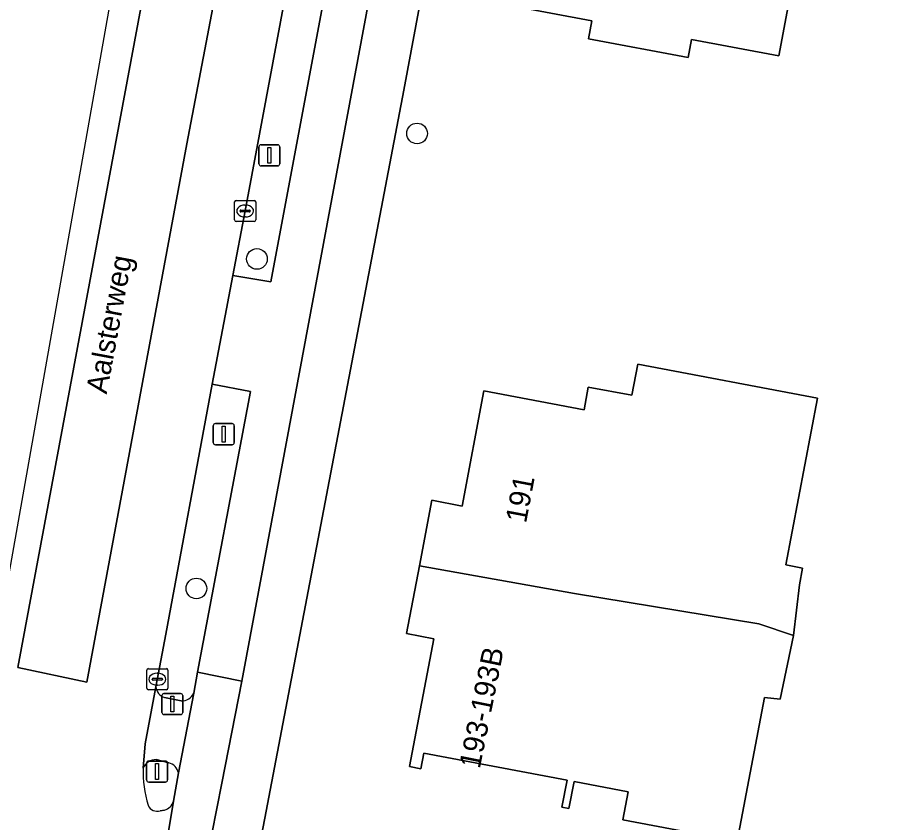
# Model space of a CAD drawing. Extents: x 161692 to 162379, y 380760 to 381678.
# Drawn here: x 161784.64 to 161825.86, y 381337.11 to 381375.28 of the extents above; entities that cross this region are included whole.
import ezdxf

# ---------------------------------------------------------------- set-up
doc = ezdxf.new("R2010")
doc.units = 0
for name, color, linetype in [('IMGEO_Berm_groen', 7, 'Continuous'), ('IMGEO_Boom', 7, 'Continuous'), ('IMGEO_Erf', 7, 'Continuous'), ('IMGEO_Fietspad_gesloten', 7, 'Continuous'), ('IMGEO_Fietspad_open', 7, 'Continuous'), ('IMGEO_Kolk', 7, 'Continuous'), ('IMGEO_Lichtmast', 7, 'Continuous'), ('IMGEO_Openbare_ruimte_label', 7, 'Continuous'), ('IMGEO_OVBaan_gesloten', 7, 'Continuous'), ('IMGEO_Pand', 7, 'Continuous'), ('IMGEO_Pand_nummerreeks', 7, 'Continuous'), ('IMGEO_Portaal', 7, 'Continuous'), ('IMGEO_Rijbaan_regionaal_gesloten', 7, 'Continuous'), ('IMGEO_Verkeerseiland_gesloten', 7, 'Continuous'), ('IMGEO_Verkeersregelinstallatiepaal', 7, 'Continuous'), ('IMGEO_Voetpad_open', 7, 'Continuous')]:
    doc.layers.add(name, color=color, linetype=linetype)

msp = doc.modelspace()

# ---------------------------------------------------------------- linework, layer by layer
at = {"layer": 'IMGEO_Berm_groen'}
for points in [[(161803.329, 381408.577), (161802.88, 381406.207), (161802.374, 381403.439), (161799.73, 381389.111), (161795.42, 381366.1), (161794.836, 381363.042), (161796.643, 381362.738), (161804.964, 381407.167)], [(161795.686, 381357.544), (161793.862, 381357.893), (161791.671, 381346.043), (161791.197, 381343.554)], [(161792.987, 381343.25), (161793.173, 381344.238), (161795.686, 381357.544)], [(161791.612, 381343.049), (161792.398, 381342.884)]]:
    msp.add_lwpolyline(points, dxfattribs=at)
for centre, radius, start, end in [((161791.778, 381343.608), 0.583, 185.3253, 253.5002), ((161792.441, 381343.471), 0.589, 265.7712, 337.9417)]:
    msp.add_arc(centre, radius, start, end, dxfattribs=at)
at = {"layer": 'IMGEO_Boom'}
for centre in [(161803.571, 381369.773), (161795.984, 381363.827), (161793.116, 381348.209)]:
    msp.add_circle(centre, 0.489, dxfattribs=at)
at = {"layer": 'IMGEO_Erf'}
for points in [[(161810.056, 381409.956), (161802.946, 381371.822), (161796.224, 381336.573), (161797.3, 381336.438), (161904.754, 381322.94)], [(161821.479, 381377.591), (161820.71, 381373.455), (161816.574, 381374.225), (161816.417, 381373.378), (161811.69, 381374.258), (161811.849, 381375.116), (161807.713, 381375.885)], [(161819.512, 381336.069), (161813.321, 381337.248), (161813.574, 381338.574), (161811.011, 381339.058), (161810.768, 381337.776), (161810.434, 381337.84), (161810.677, 381339.122), (161803.897, 381340.403), (161803.757, 381339.665), (161803.22, 381339.768), (161804.366, 381345.83), (161803.078, 381346.073), (161803.684, 381349.278), (161804.27, 381352.387), (161805.701, 381352.117), (161806.73, 381357.569), (161811.48, 381356.673), (161811.685, 381357.754), (161813.746, 381357.364), (161814.024, 381358.833), (161822.539, 381357.222), (161821.045, 381349.322), (161821.831, 381349.174), (161821.683, 381348.388), (161821.4, 381345.98), (161820.772, 381342.965), (161820.027, 381343.046), (161818.792, 381336.562)]]:
    msp.add_lwpolyline(points, dxfattribs=at)
at = {"layer": 'IMGEO_Fietspad_gesloten'}
msp.add_lwpolyline([(161793.853, 381336.576), (161794.32, 381338.986), (161795.276, 381343.812), (161793.173, 381344.238), (161792.987, 381343.25), (161792.266, 381339.472), (161792.027, 381338.124), (161789.248, 381321.366), (161789.241, 381321.323), (161788.531, 381317.789), (161787.933, 381314.596), (161787.748, 381313.588), (161789.825, 381313.188), (161791.425, 381321.648)], close=True, dxfattribs=at)
at = {"layer": 'IMGEO_Fietspad_open'}
msp.add_lwpolyline([(161805.858, 381411.948), (161805.14, 381408.057), (161805.052, 381408.103), (161804.964, 381407.167), (161796.643, 381362.738), (161794.836, 381363.042), (161793.862, 381357.893), (161795.686, 381357.544), (161793.173, 381344.238), (161795.276, 381343.812), (161807.664, 381410.289)], dxfattribs=at)
at = {"layer": 'IMGEO_Kolk'}
for p, q in [((161794.925, 381365.674), (161794.925, 381366.526)), ((161795, 381366.6), (161795.852, 381366.6)), ((161795.413, 381366.38), (161795.438, 381366.38)), ((161795.926, 381366.526), (161795.926, 381365.674)), ((161795.184, 381366.094), (161795.184, 381366.106)), ((161795.622, 381366.057), (161795.224, 381366.057)), ((161795.227, 381366.143), (161795.625, 381366.143)), ((161795.436, 381365.82), (161795.411, 381365.82)), ((161795.668, 381366.106), (161795.668, 381366.094)), ((161795.852, 381365.6), (161795, 381365.6)), ((161790.84, 381344.408), (161791.692, 381344.408)), ((161790.765, 381343.482), (161790.765, 381344.334)), ((161791.067, 381343.951), (161791.465, 381343.951)), ((161791.253, 381344.188), (161791.278, 381344.188)), ((161791.766, 381344.334), (161791.766, 381343.482)), ((161791.024, 381343.902), (161791.024, 381343.914)), ((161791.462, 381343.865), (161791.064, 381343.865)), ((161791.276, 381343.628), (161791.251, 381343.628)), ((161791.508, 381343.914), (161791.508, 381343.902)), ((161791.692, 381343.408), (161790.84, 381343.408))]:
    msp.add_line(p, q, dxfattribs=at)
for points in [[(161794.925, 381365.674), (161794.925, 381366.526)], [(161795, 381366.6), (161795.852, 381366.6)], [(161795.926, 381366.526), (161795.926, 381365.674)], [(161795.852, 381365.6), (161795, 381365.6)], [(161790.84, 381344.408), (161791.692, 381344.408)], [(161790.765, 381343.482), (161790.765, 381344.334)], [(161791.766, 381344.334), (161791.766, 381343.482)], [(161791.692, 381343.408), (161790.84, 381343.408)]]:
    msp.add_lwpolyline(points, dxfattribs=at)
for centre, radius, start, end in [((161795.002, 381366.524), 0.0765, 91.552, 178.448), ((161795.002, 381366.524), 0.0765, 91.552, 178.448), ((161795.85, 381366.524), 0.0765, 1.552, 88.448), ((161795.85, 381366.524), 0.0765, 1.552, 88.448), ((161795.224, 381366.103), 0.0403, 85.8775, 175.7526), ((161795.221, 381366.093), 0.0366, 178.938, 274.7102), ((161795.625, 381366.1), 0.043, 264.8664, 352.4533), ((161795.629, 381366.105), 0.0386, 1.7309, 96.639), ((161795.002, 381365.676), 0.0765, 181.552, 268.448), ((161795.002, 381365.676), 0.0765, 181.552, 268.448), ((161795.85, 381365.676), 0.0765, 271.552, 358.448), ((161795.85, 381365.676), 0.0765, 271.552, 358.448), ((161790.842, 381344.332), 0.0765, 91.552, 178.448), ((161790.842, 381344.332), 0.0765, 91.552, 178.448), ((161791.69, 381344.332), 0.0765, 1.552, 88.448), ((161791.69, 381344.332), 0.0765, 1.552, 88.448), ((161791.064, 381343.911), 0.0403, 85.8775, 175.7526), ((161791.469, 381343.913), 0.0386, 1.7309, 96.639), ((161791.061, 381343.901), 0.0366, 178.938, 274.7102), ((161791.465, 381343.908), 0.043, 264.8664, 352.4533), ((161790.842, 381343.484), 0.0765, 181.552, 268.448), ((161790.842, 381343.484), 0.0765, 181.552, 268.448), ((161791.69, 381343.484), 0.0765, 271.552, 358.448), ((161791.69, 381343.484), 0.0765, 271.552, 358.448)]:
    msp.add_arc(centre, radius, start, end, dxfattribs=at)
for centre, major_axis, ratio, start_param, end_param in [((161795.412, 381366.1), (-0.387, 0.002), 0.722429, 4.712389, 7.853982), ((161795.437, 381366.1), (-0.39, 0.002), 0.717154, 1.570796, 4.712389), ((161791.252, 381343.908), (-0.387, 0.002), 0.722429, 4.712389, 7.853982), ((161791.277, 381343.908), (-0.39, 0.002), 0.717154, 1.570796, 4.712389)]:
    msp.add_ellipse(centre, major_axis=major_axis, ratio=ratio, start_param=start_param, end_param=end_param, dxfattribs=at)
at = {"layer": 'IMGEO_Lichtmast'}
for p, q in [((161796.078, 381368.338), (161796.078, 381369.138)), ((161796.078, 381369.138), (161796.078, 381368.338)), ((161796.178, 381369.238), (161796.968, 381369.238)), ((161796.968, 381369.238), (161796.178, 381369.238)), ((161797.068, 381369.138), (161797.068, 381368.338)), ((161797.068, 381368.338), (161797.068, 381369.138)), ((161796.968, 381368.238), (161796.178, 381368.238)), ((161796.178, 381368.238), (161796.968, 381368.238)), ((161793.916, 381355.123), (161793.916, 381355.923)), ((161793.916, 381355.923), (161793.916, 381355.123)), ((161794.016, 381356.023), (161794.806, 381356.023)), ((161794.806, 381356.023), (161794.016, 381356.023)), ((161794.906, 381355.923), (161794.906, 381355.123)), ((161794.906, 381355.123), (161794.906, 381355.923)), ((161794.806, 381355.023), (161794.016, 381355.023)), ((161794.016, 381355.023), (161794.806, 381355.023))]:
    msp.add_line(p, q, dxfattribs=at)
for points in [[(161796.498, 381369.113), (161796.648, 381369.113), (161796.648, 381368.363), (161796.498, 381368.363), (161796.498, 381369.113)], [(161794.336, 381355.898), (161794.486, 381355.898), (161794.486, 381355.148), (161794.336, 381355.148), (161794.336, 381355.898)]]:
    msp.add_lwpolyline(points, dxfattribs=at)
for centre, start, end in [((161796.178, 381369.138), 90, 180), ((161796.178, 381369.138), 90, 180), ((161796.968, 381369.138), 0, 90), ((161796.968, 381369.138), 360, 90), ((161796.178, 381368.338), 180, 270), ((161796.178, 381368.338), 180, 270), ((161796.968, 381368.338), 270, 0), ((161796.968, 381368.338), 270, 0), ((161794.016, 381355.923), 90, 180), ((161794.016, 381355.923), 90, 180), ((161794.806, 381355.923), 0, 90), ((161794.806, 381355.923), 360, 90), ((161794.016, 381355.123), 180, 270), ((161794.016, 381355.123), 180, 270), ((161794.806, 381355.123), 270, 0), ((161794.806, 381355.123), 270, 0)]:
    msp.add_arc(centre, 0.1, start, end, dxfattribs=at)
at = {"layer": 'IMGEO_OVBaan_gesloten'}
msp.add_lwpolyline([(161787.923, 381343.771), (161792.667, 381369.279), (161800.748, 381411.707), (161797.183, 381412.205), (161792.662, 381387.441), (161784.65, 381344.468)], close=True, dxfattribs=at)
at = {"layer": 'IMGEO_Pand'}
msp.add_lwpolyline([(161807.713, 381375.885), (161811.849, 381375.116), (161811.69, 381374.258), (161816.417, 381373.378), (161816.574, 381374.225), (161820.71, 381373.455), (161821.479, 381377.591)], dxfattribs=at)
for points in [[(161821.831, 381349.174), (161821.045, 381349.322), (161822.539, 381357.222), (161814.024, 381358.833), (161813.746, 381357.364), (161811.685, 381357.754), (161811.48, 381356.673), (161806.73, 381357.569), (161805.701, 381352.117), (161804.27, 381352.387), (161803.684, 381349.278), (161811.027, 381347.977), (161819.76, 381346.526), (161821.4, 381345.98), (161821.683, 381348.388)], [(161821.4, 381345.98), (161819.76, 381346.526), (161811.027, 381347.977), (161803.684, 381349.278), (161803.078, 381346.073), (161804.366, 381345.83), (161803.22, 381339.768), (161803.757, 381339.665), (161803.897, 381340.403), (161810.677, 381339.122), (161810.434, 381337.84), (161810.768, 381337.776), (161811.011, 381339.058), (161813.574, 381338.574), (161813.321, 381337.248), (161819.512, 381336.069), (161819.578, 381336.412), (161818.792, 381336.562), (161820.027, 381343.046), (161820.772, 381342.965)]]:
    msp.add_lwpolyline(points, close=True, dxfattribs=at)
at = {"layer": 'IMGEO_Portaal'}
for p, q in [((161790.758, 381339.132), (161790.758, 381339.932)), ((161790.758, 381339.932), (161790.758, 381339.132)), ((161790.858, 381340.032), (161791.648, 381340.032)), ((161791.648, 381340.032), (161790.858, 381340.032)), ((161791.748, 381339.932), (161791.748, 381339.132)), ((161791.748, 381339.132), (161791.748, 381339.932)), ((161791.648, 381339.032), (161790.858, 381339.032)), ((161790.858, 381339.032), (161791.648, 381339.032))]:
    msp.add_line(p, q, dxfattribs=at)
msp.add_lwpolyline([(161791.178, 381339.907), (161791.328, 381339.907), (161791.328, 381339.157), (161791.178, 381339.157), (161791.178, 381339.907)], dxfattribs=at)
for centre, start, end in [((161790.858, 381339.932), 90, 180), ((161790.858, 381339.932), 90, 180), ((161791.648, 381339.932), 0, 90), ((161791.648, 381339.932), 360, 90), ((161790.858, 381339.132), 180, 270), ((161790.858, 381339.132), 180, 270), ((161791.648, 381339.132), 270, 0), ((161791.648, 381339.132), 270, 0)]:
    msp.add_arc(centre, 0.1, start, end, dxfattribs=at)
at = {"layer": 'IMGEO_Rijbaan_regionaal_gesloten'}
for points in [[(161836.309, 381621.2), (161836.783, 381629.067), (161835.772, 381629.362), (161831.886, 381604.233), (161831.216, 381599.902), (161813.475, 381504.752), (161790.829, 381386.201), (161781.032, 381330.976), (161779.709, 381323.516)], [(161790.595, 381339.692), (161790.683, 381340.84), (161791.197, 381343.554), (161791.671, 381346.043), (161793.862, 381357.893), (161794.836, 381363.042), (161795.42, 381366.1), (161799.73, 381389.111), (161802.374, 381403.439), (161802.88, 381406.207), (161803.329, 381408.577), (161803.415, 381409.031), (161806.318, 381424.433)], [(161789.248, 381321.366), (161792.027, 381338.124)], [(161791.608, 381337.705), (161791.403, 381337.67)]]:
    msp.add_lwpolyline(points, dxfattribs=at)
msp.add_lwpolyline([(161800.748, 381411.707), (161792.667, 381369.279), (161787.923, 381343.771), (161784.65, 381344.468), (161792.662, 381387.441), (161797.183, 381412.205)], close=True, dxfattribs=at)
for centre, radius, start, end in [((161796.12, 381339.52), 5.527, 178.2152, 196.6838), ((161791.262, 381338.128), 0.479, 204.008, 287.0593), ((161791.47, 381338.262), 0.574, 283.9189, 346.0811)]:
    msp.add_arc(centre, radius, start, end, dxfattribs=at)
at = {"layer": 'IMGEO_Verkeerseiland_gesloten'}
for points in [[(161791.814, 381339.948), (161791.215, 381340.096)], [(161792.027, 381338.124), (161792.266, 381339.472)], [(161791.403, 381337.67), (161791.608, 381337.705)]]:
    msp.add_lwpolyline(points, dxfattribs=at)
for centre, radius, start, end in [((161791.203, 381339.436), 0.66, 88.9983, 157.1793), ((161791.63, 381339.321), 0.653, 13.3652, 73.6719), ((161796.12, 381339.52), 5.527, 178.2152, 196.6838), ((161791.262, 381338.128), 0.479, 204.008, 287.0593), ((161791.47, 381338.262), 0.574, 283.9189, 346.0811)]:
    msp.add_arc(centre, radius, start, end, dxfattribs=at)
at = {"layer": 'IMGEO_Verkeersregelinstallatiepaal'}
for p, q in [((161791.479, 381342.331), (161791.479, 381343.131)), ((161791.479, 381343.131), (161791.479, 381342.331)), ((161791.579, 381343.231), (161792.369, 381343.231)), ((161792.369, 381343.231), (161791.579, 381343.231)), ((161792.469, 381343.131), (161792.469, 381342.331)), ((161792.469, 381342.331), (161792.469, 381343.131)), ((161792.369, 381342.231), (161791.579, 381342.231)), ((161791.579, 381342.231), (161792.369, 381342.231))]:
    msp.add_line(p, q, dxfattribs=at)
msp.add_lwpolyline([(161791.899, 381343.106), (161792.049, 381343.106), (161792.049, 381342.356), (161791.899, 381342.356), (161791.899, 381343.106)], dxfattribs=at)
for centre, start, end in [((161791.579, 381343.131), 90, 180), ((161791.579, 381343.131), 90, 180), ((161792.369, 381343.131), 0, 90), ((161792.369, 381343.131), 360, 90), ((161791.579, 381342.331), 180, 270), ((161791.579, 381342.331), 180, 270), ((161792.369, 381342.331), 270, 0), ((161792.369, 381342.331), 270, 0)]:
    msp.add_arc(centre, 0.1, start, end, dxfattribs=at)
at = {"layer": 'IMGEO_Voetpad_open'}
for points in [[(161807.664, 381410.289), (161795.276, 381343.812), (161794.32, 381338.986), (161793.853, 381336.576)], [(161796.391, 381332.97), (161796.664, 381332.937), (161796.224, 381336.573), (161802.946, 381371.822), (161810.056, 381409.956)], [(161791.197, 381343.554), (161790.683, 381340.84), (161790.595, 381339.692)], [(161792.266, 381339.472), (161792.987, 381343.25)], [(161792.398, 381342.884), (161791.612, 381343.049)], [(161791.215, 381340.096), (161791.814, 381339.948)]]:
    msp.add_lwpolyline(points, dxfattribs=at)
for centre, radius, start, end in [((161791.778, 381343.608), 0.583, 185.3253, 253.5002), ((161792.441, 381343.471), 0.589, 265.7712, 337.9417), ((161791.203, 381339.436), 0.66, 88.9983, 157.1793), ((161791.63, 381339.321), 0.653, 13.3652, 73.6719)]:
    msp.add_arc(centre, radius, start, end, dxfattribs=at)

# ---------------------------------------------------------------- texts
at = {"layer": 'IMGEO_Openbare_ruimte_label'}
msp.add_text('Aalsterweg', height=1, rotation=79.4543, dxfattribs=at).set_placement((161788.864, 381357.394))
at = {"layer": 'IMGEO_Pand_nummerreeks'}
for s, rotation, p in [('191', 79.2906, (161808.734, 381351.271)), ('193-193B', 78.5729, (161806.539, 381339.632))]:
    msp.add_text(s, height=1, rotation=rotation, dxfattribs=at).set_placement(p)

doc.saveas('drawing.dxf')
